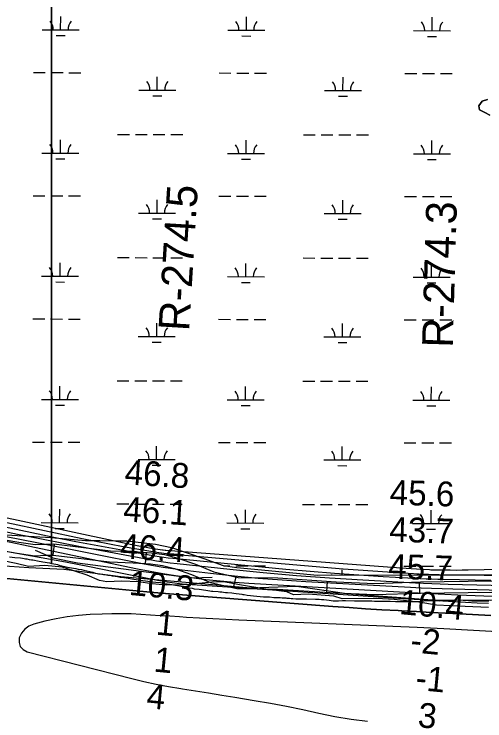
# Model space of a CAD drawing. Extents: x 3187622 to 3225504, y 800805 to 826213.
# Drawn here: x 3211213 to 3212486, y 812664 to 814573 of the extents above; entities that cross this region are included whole.
import ezdxf

# ---------------------------------------------------------------- set-up
doc = ezdxf.new("R2010")
doc.units = 0
for name, color, linetype in [('V-RIVR-EDGE', 7, 'Continuous'), ('V-RIVR-RANG', 7, 'Continuous'), ('V-RIVR-RANG-IDEN', 7, 'Continuous'), ('V-ROAD-CNTR', 7, 'Continuous'), ('V-SITE-VEGE', 7, 'Continuous'), ('V-TOPO-DPTH', 7, 'Continuous'), ('V-TOPO-MAJR', 7, 'Continuous'), ('V-TOPO-MINR', 7, 'Continuous'), ('V-TOPO-WATR', 7, 'Continuous'), ('V-WETL-SWMP', 7, 'Continuous')]:
    doc.layers.add(name, color=color, linetype=linetype)

msp = doc.modelspace()

# ---------------------------------------------------------------- linework, layer by layer
at = {"layer": 'V-RIVR-EDGE'}
for points in [[(3211671.4, 813031.7), (3211624.5, 813030.9), (3211586.2, 813034), (3211549.7, 813039.7), (3211503.6, 813041.6), (3211464.1, 813040), (3211444.1, 813043.5), (3211411.1, 813057.9), (3211374.6, 813068.9), (3211342.9, 813078.9), (3211296.8, 813083.4), (3211252.1, 813081.3), (3211219, 813089.2), (3211179.1, 813097.2)], [(3212495.8, 812970), (3212432.4, 812973.2), (3212354.6, 812976.5), (3212306.8, 812984.8), (3212240.3, 812992), (3212193.4, 812994.7), (3212099.9, 812993.6), (3212077.3, 813001.1), (3212008.2, 813006), (3211968.7, 813004.4), (3211950, 813012.7), (3211893.9, 813019.8), (3211822.7, 813031.7), (3211780.5, 813039.2), (3211747.5, 813038.4), (3211686.2, 813032.5), (3211671.4, 813031.7)]]:
    msp.add_lwpolyline(points, dxfattribs=at)
at = {"layer": 'V-ROAD-CNTR'}
for p, q in [((3211322, 813141.8), (3211318.4, 813112)), ((3211570, 813119), (3211567.9, 813089.1)), ((3211812.4, 813052.9), (3211805.5, 813023.7)), ((3212059.4, 813041.3), (3212057.4, 813011.4)), ((3212307.7, 813039.3), (3212308.7, 813009.3))]:
    msp.add_line(p, q, dxfattribs=at)
for points in [[(3212344.5, 812991.3), (3212501.8, 812990.5), (3212699, 813006.1), (3212854.3, 813016.2), (3212915, 813013.6), (3213100, 813035.8), (3213236.1, 813060.5), (3213420.1, 813094.1), (3213506.9, 813102.8), (3213591.2, 813101.6), (3213997.7, 813117.9), (3214057.1, 813120.4), (3214094.6, 813126.7), (3214135.8, 813135.8), (3214182.3, 813149.2), (3214244.6, 813189.6), (3214278.4, 813207.7), (3214317, 813223.4)], [(3211114, 813166.1), (3211226.4, 813146.7), (3211270.6, 813140.4), (3211298.8, 813141.7), (3211320.6, 813142), (3211473.9, 813123.3), (3211536.9, 813121.3), (3211584.6, 813118), (3211620, 813113.2), (3211655.6, 813103.9), (3211703.3, 813087.1), (3211753.1, 813066.9), (3211819, 813051.3), (3211926.3, 813050), (3212083.6, 813039.7), (3212188.4, 813035.1), (3212311.3, 813039.4), (3212504.1, 813041.9)], [(3211108.7, 813136.5), (3211221.7, 813117), (3211269.2, 813110.2), (3211299.7, 813111.7), (3211318.9, 813111.9), (3211471.6, 813093.4), (3211535.4, 813091.3), (3211581.6, 813088.2), (3211614.1, 813083.7), (3211646.8, 813075.2), (3211692.7, 813059.1), (3211743.9, 813038.2), (3211815.3, 813021.3), (3211925.1, 813020), (3212082, 813009.8), (3212188.2, 813005.1), (3212312, 813009.4), (3212504.3, 813011.9)], [(3211269.9, 813125.3), (3211318, 813104.2), (3211384.7, 813090.8), (3211509.1, 813074.8), (3211692.6, 813050.4), (3211748.5, 813052.6)], [(3211173.9, 813084.1), (3211253.5, 813078.2), (3211347.9, 813073.4), (3211417.7, 813065), (3211501.8, 813054), (3211851.9, 813023.4), (3211976.4, 813028), (3212112.2, 813007.7), (3212344.5, 812991.3)]]:
    msp.add_lwpolyline(points, dxfattribs=at)
at = {"layer": 'V-SITE-VEGE'}
for points in [[(3211200.8, 813107.2), (3211215.5, 813105.3), (3211230.9, 813104), (3211236, 813103.2), (3211240.7, 813102.6), (3211244.4, 813101.9), (3211248.1, 813101.3), (3211253.7, 813100.1), (3211260.6, 813099), (3211263.9, 813098.6), (3211268.8, 813097.8), (3211276.2, 813096.3), (3211291.4, 813093.4), (3211308.8, 813090.7), (3211314.8, 813089.5), (3211314.8, 815023.3)], [(3211314.8, 815023.3), (3211314.8, 813089.5), (3211316, 813089.3), (3211330.3, 813086), (3211337.3, 813083.9), (3211342.4, 813082.7), (3211350.8, 813080.6), (3211357.3, 813079.4), (3211363.5, 813078.5), (3211373.7, 813076.5), (3211380.3, 813075.6), (3211386.6, 813074.2), (3211395.6, 813072.5), (3211401.8, 813070.9), (3211425.8, 813065.3), (3211430.3, 813064.3), (3211437.9, 813062.2), (3211441.8, 813061.6), (3211445, 813060.9), (3211454.9, 813059.5), (3211458.3, 813059.3), (3211467, 813058), (3211470.6, 813057.6), (3211475.6, 813056.6), (3211478.8, 813056.2), (3211486.6, 813054.7), (3211492.4, 813053.9), (3211499.9, 813052.6), (3211505.7, 813051.8), (3211510, 813051), (3211521.9, 813049.5), (3211526.8, 813048.5), (3211531.7, 813047.9), (3211548.3, 813045.2), (3211574.7, 813041.2), (3211580.1, 813040.4), (3211586.2, 813039.8), (3211596.1, 813038.7), (3211608.8, 813037.5), (3211621, 813035.4), (3211634.6, 813033.3), (3211639.7, 813032.3), (3211643.8, 813031.8), (3211655.3, 813029.8), (3211665.1, 813027.7), (3211674.1, 813026), (3211680.1, 813024.8), (3211686.2, 813023.8), (3211694.6, 813022.1), (3211700.3, 813021.1), (3211713.1, 813019.4), (3211731.1, 813016.7), (3211742.6, 813015.2), (3211746.5, 813014.8), (3211750.8, 813014.6), (3211764.7, 813013.4), (3211769.4, 813012.9), (3211774.5, 813012.5), (3211779.5, 813011.9), (3211784.8, 813011.1), (3211790.1, 813010.9), (3211801.4, 813009.8), (3211807.1, 813009.4), (3211813.1, 813008.3), (3211821.7, 813007.1), (3211828.8, 813006.3), (3211831.9, 813005.6), (3211835.2, 813005), (3211843.6, 813004), (3211869.2, 813000.6), (3211878.4, 812999.8), (3211887.4, 812999.4), (3211895.7, 812999.2), (3211903.4, 812998.9), (3211915.1, 812997.7), (3211921.7, 812997.3), (3211932.1, 812997), (3211938.1, 812996.6), (3211947.7, 812996.4)], [(3212492.7, 814342.4), (3212478.1, 814338), (3212469.3, 814324.8), (3212470.8, 814314.5), (3212485.5, 814307.2), (3212498.7, 814299.9)], [(3211947.7, 812996.4), (3211950.6, 812995.6), (3211957.3, 812995.3), (3211961.9, 812994.7), (3211966.8, 812994.5), (3211974.6, 812993.9), (3211980.3, 812993.9), (3211989.9, 812993.6), (3212003.3, 812993.4), (3212027.8, 812992.7), (3212037.5, 812992.5), (3212044, 812991.9), (3212050.6, 812991.5), (3212057.4, 812990.6), (3212064.5, 812990), (3212075.6, 812988.7), (3212080.5, 812988.3), (3212090.4, 812988.5), (3212100.6, 812988.9), (3212106.1, 812988.9), (3212109.2, 812989.3), (3212133, 812988.4), (3212141.6, 812988.4), (3212146.9, 812988.6), (3212160.5, 812988.6), (3212166.2, 812988.4), (3212174.6, 812987.9), (3212180.1, 812987.9), (3212187.7, 812987.7), (3212192.6, 812987.3), (3212197.2, 812987.3), (3212209.4, 812987), (3212214.8, 812987), (3212223.8, 812987.4), (3212229.7, 812987.4), (3212244.1, 812986.8), (3212248.8, 812986.8), (3212252.9, 812986.5), (3212256.8, 812986.5), (3212260.3, 812986.7), (3212264.2, 812986.5), (3212269.1, 812986.7), (3212276.3, 812986.5), (3212281.6, 812986.7), (3212289.8, 812986.3), (3212295.3, 812986.7), (3212300.9, 812986.9), (3212320.6, 812988.3), (3212333.9, 812989), (3212351.5, 812989.2), (3212356.2, 812988.8), (3212363, 812988.4), (3212372.6, 812988.8), (3212380.2, 812989), (3212396, 812990.2), (3212400.1, 812990.1), (3212404, 812990.1), (3212419.4, 812990.7), (3212427.3, 812990.3), (3212436, 812989.7), (3212440.9, 812989.2), (3212450.3, 812988.4), (3212461, 812988.4), (3212468.9, 812988.2), (3212477.6, 812988.3), (3212496.4, 812987.9)]]:
    msp.add_lwpolyline(points, dxfattribs=at)
at = {"layer": 'V-TOPO-DPTH'}
for points in [[(3212624.5, 812995.4), (3212412.7, 813003.8), (3212377, 813005.4), (3212341.4, 813007), (3212305.7, 813008.9), (3212270, 813010.8), (3211848.1, 813035.4), (3211809.1, 813038.1), (3211770.2, 813041.3), (3211731.4, 813045.4), (3211692.5, 813050), (3211683.8, 813051.2), (3211649.5, 813056), (3211615.2, 813061.4), (3211581.1, 813067.6), (3211547.1, 813074.2), (3211130.3, 813161)], [(3211098.2, 813057.7), (3211590.9, 813010.5), (3211601.4, 813009.5), (3211611.9, 813008.6), (3211622.4, 813007.7), (3211632.9, 813006.9), (3212074.9, 812973.1), (3212119, 812969.9), (3212163.2, 812966.9), (3212207.4, 812964.3), (3212251.5, 812961.8), (3212261, 812961.3), (3212300.4, 812959.2), (3212339.9, 812957.2), (3212379.4, 812955.1), (3212418.8, 812953), (3212502.1, 812948.6)], [(3211098.2, 813057.7), (3211590.9, 813010.5), (3211601.4, 813009.5), (3211611.9, 813008.6), (3211622.4, 813007.7), (3211632.9, 813006.9), (3212074.9, 812973.1), (3212119, 812969.9), (3212163.2, 812966.9), (3212207.4, 812964.3), (3212251.5, 812961.8), (3212261, 812961.3), (3212300.4, 812959.2), (3212339.9, 812957.2), (3212379.4, 812955.1), (3212418.8, 812953), (3212502.1, 812948.6)]]:
    msp.add_lwpolyline(points, dxfattribs=at)
at = {"layer": 'V-TOPO-MAJR'}
msp.add_lwpolyline([(3212501.9, 813043), (3212374.4, 813045.5), (3212358.5, 813045.9), (3212342.5, 813046.4), (3212326.6, 813047.1), (3212310.6, 813047.9), (3212210.8, 813053.3), (3212145, 813057.3), (3212079.3, 813061.9), (3212013.6, 813067.2), (3211947.9, 813073.1), (3211642.1, 813102.5), (3211629.9, 813103.8), (3211617.8, 813105.3), (3211605.7, 813107.1), (3211593.6, 813109.1), (3211498.7, 813126), (3211439.3, 813136.8), (3211379.9, 813148), (3211320.6, 813159.8), (3211261.4, 813172), (3211077.3, 813210.7)], dxfattribs=at)
at = {"layer": 'V-TOPO-MINR'}
for points in [[(3212530.6, 813056.4), (3212483.7, 813056.6), (3212436.7, 813057.2), (3212362.3, 813058.4), (3212352.6, 813058.6), (3212342.9, 813058.9), (3212333.2, 813059.3), (3212323.5, 813059.7), (3212262.8, 813063), (3212222.8, 813065.4), (3212182.8, 813068), (3212142.8, 813071), (3212102.9, 813074.2), (3211632.1, 813114.5), (3211625.2, 813115.1), (3211618.4, 813115.9), (3211611.6, 813116.8), (3211604.8, 813117.9), (3211544.6, 813128), (3211507.7, 813134.4), (3211470.9, 813141.1), (3211434.2, 813148.3), (3211397.6, 813155.8), (3211091.3, 813220.6)], [(3212920.4, 813081.3), (3212440, 813071), (3212423.9, 813070.8), (3212407.7, 813070.6), (3212391.6, 813070.7), (3212375.5, 813070.8), (3212350.1, 813071.1), (3212346.7, 813071.2), (3212343.2, 813071.3), (3212339.8, 813071.4), (3212336.4, 813071.6), (3212314.9, 813072.8), (3212300.8, 813073.6), (3212286.6, 813074.4), (3212272.5, 813075.4), (3212258.3, 813076.4), (3211623.8, 813124.1), (3211621.3, 813124.3), (3211616.5, 813124.9), (3211614.1, 813125.2), (3211589.5, 813129.1), (3211574.9, 813131.5), (3211560.2, 813134.1), (3211545.7, 813136.9), (3211531.1, 813139.9), (3211105.2, 813230.5)], [(3212697, 813025.5), (3212386.6, 813032.6), (3212364.4, 813033.2), (3212342.1, 813034), (3212319.9, 813034.9), (3212297.7, 813036), (3212156.1, 813043.8), (3212066, 813049.4), (3211976.1, 813056), (3211886.2, 813064), (3211796.4, 813072.9), (3211654.1, 813088.1), (3211635.5, 813090.3), (3211617.1, 813092.8), (3211598.6, 813095.7), (3211580.2, 813099), (3211416.2, 813129.7), (3211351.6, 813142.1), (3211287.1, 813154.7), (3211222.6, 813167.6), (3211158.2, 813180.9)], [(3212624.5, 812995.4), (3212412.7, 813003.8), (3212377, 813005.4), (3212341.4, 813007), (3212305.7, 813008.9), (3212270, 813010.8), (3211848.1, 813035.4), (3211809.1, 813038.1), (3211770.2, 813041.3), (3211731.4, 813045.4), (3211692.5, 813050), (3211683.8, 813051.2), (3211649.5, 813056), (3211615.2, 813061.4), (3211581.1, 813067.6), (3211547.1, 813074.2), (3211130.3, 813161)], [(3212923.9, 813005.7), (3212398.8, 813019.6), (3212370.3, 813020.4), (3212341.8, 813021.5), (3212313.3, 813022.7), (3212284.8, 813024.2), (3212001.9, 813039.7), (3211937.4, 813043.9), (3211873, 813048.8), (3211808.7, 813055), (3211744.4, 813062), (3211667.9, 813071), (3211642, 813074.4), (3211616.2, 813078.2), (3211590.5, 813082.6), (3211564.8, 813087.3), (3211274.6, 813144.7), (3211233.5, 813152.9), (3211192.3, 813161.2)], [(3212495.3, 812980.8), (3212464.4, 812982.1), (3212433.5, 812983.7), (3212402.6, 812985.4), (3212371.7, 812987.2), (3212340.8, 812989.1), (3212310, 812991.1), (3212279.1, 812993.1), (3211694.6, 813031.4), (3211681.1, 813032.4), (3211667.6, 813033.6), (3211654.2, 813035.2), (3211640.7, 813036.9), (3211627.3, 813038.9), (3211613.9, 813041), (3211600.6, 813043.4), (3211587.2, 813046), (3211482.9, 813067), (3211417.4, 813080), (3211351.8, 813092.6), (3211286.1, 813104.6), (3211220.4, 813116.3), (3211098.5, 813137.5)], [(3212647.5, 812897.6), (3212374.9, 812912.5), (3212356.8, 812913.4), (3212338.7, 812914.3), (3212320.5, 812915.2), (3212302.4, 812916), (3211821, 812936.2), (3211785.5, 812937.8), (3211750, 812939.5), (3211714.6, 812941.5), (3211679.1, 812943.7), (3211660.5, 812944.8), (3211634.4, 812946.5), (3211608.3, 812948.2), (3211582.1, 812949.8), (3211556, 812951.5), (3211529.8, 812952.8), (3211503.7, 812953.5), (3211477.5, 812953.3), (3211451.4, 812952.6), (3211418.5, 812951.1), (3211387.7, 812948.8), (3211357, 812945.3), (3211326.6, 812939.9), (3211296.3, 812933.2), (3211266.3, 812925.7), (3211253.1, 812920), (3211241.9, 812912.2), (3211233.6, 812901.3), (3211227.4, 812888.3), (3211227.1, 812875.7), (3211230, 812865), (3211237.8, 812857), (3211248.7, 812850.8), (3211531.2, 812778.9), (3211564.2, 812770.9), (3211597.3, 812763.6), (3211630.6, 812757.2), (3211664.1, 812751.4), (3211668, 812750.8), (3211703.5, 812745.1), (3211738.9, 812739.4), (3211774.4, 812733.6), (3211809.9, 812727.9), (3211861.9, 812719.4), (3211905.9, 812711.8), (3211949.7, 812703.7), (3211993.3, 812694.6), (3212036.9, 812685), (3212080.5, 812676), (3212124.3, 812668.6), (3212168.5, 812663.5)]]:
    msp.add_lwpolyline(points, dxfattribs=at)
at = {"layer": 'V-TOPO-WATR'}
msp.add_lwpolyline([(3212502.1, 812948.6), (3212418.8, 812953), (3212379.4, 812955.1), (3212339.9, 812957.2), (3212300.4, 812959.2), (3212261, 812961.3), (3212251.5, 812961.8), (3212207.4, 812964.3), (3212163.2, 812966.9), (3212119, 812969.9), (3212074.9, 812973.1), (3211632.9, 813006.9), (3211622.4, 813007.7), (3211611.9, 813008.6), (3211601.4, 813009.5), (3211590.9, 813010.5), (3211098.2, 813057.7)], dxfattribs=at)
at = {"layer": 'V-WETL-SWMP'}
for p, q in [((3211339.1, 814530.2), (3211339.2, 814566.2)), ((3211841, 814529.2), (3211841.1, 814565.2)), ((3212342.9, 814528.2), (3212343, 814564.2)), ((3211289.1, 814530.3), (3211389.1, 814530.1)), ((3211791, 814529.3), (3211891, 814529.1)), ((3212292.9, 814528.3), (3212392.9, 814528.1)), ((3211327.1, 814514.8), (3211351.1, 814514.8)), ((3211829, 814513.8), (3211853, 814513.7)), ((3212330.9, 814512.8), (3212354.9, 814512.7)), ((3211265.5, 814414.9), (3211297.5, 814414.9)), ((3211313.5, 814414.8), (3211345.5, 814414.8)), ((3211361.5, 814414.7), (3211393.5, 814414.7)), ((3211600.2, 814367.8), (3211600.3, 814403.8)), ((3211767.4, 814413.9), (3211799.4, 814413.8)), ((3211815.4, 814413.8), (3211847.4, 814413.7)), ((3211863.4, 814413.7), (3211895.4, 814413.6)), ((3212269.3, 814412.9), (3212301.3, 814412.8)), ((3212317.3, 814412.8), (3212349.3, 814412.7)), ((3212365.3, 814412.7), (3212397.3, 814412.6)), ((3212102.1, 814366.8), (3212102.2, 814402.8)), ((3211550.2, 814367.9), (3211650.2, 814367.7)), ((3212052.1, 814366.9), (3212152.1, 814366.7)), ((3211588.2, 814352.4), (3211612.2, 814352.4)), ((3212090.1, 814351.4), (3212114.1, 814351.3)), ((3211338.4, 814197.5), (3211338.5, 814233.5)), ((3211493.1, 814248), (3211525.1, 814247.9)), ((3211541.1, 814247.9), (3211573.1, 814247.8)), ((3211589.1, 814247.8), (3211621.1, 814247.7)), ((3211637.1, 814247.7), (3211669.1, 814247.6)), ((3211840.4, 814196.5), (3211840.4, 814232.5)), ((3211995, 814246.9), (3212027, 814246.9)), ((3212043, 814246.8), (3212075, 814246.8)), ((3212091, 814246.7), (3212123, 814246.7)), ((3212139, 814246.6), (3212171, 814246.6)), ((3212342.3, 814195.5), (3212342.3, 814231.5)), ((3211288.4, 814197.6), (3211388.4, 814197.4)), ((3211790.4, 814196.6), (3211890.4, 814196.4)), ((3212292.3, 814195.6), (3212392.3, 814195.4)), ((3211326.4, 814182.1), (3211350.4, 814182.1)), ((3211828.3, 814181.1), (3211852.3, 814181.1)), ((3212330.2, 814180.1), (3212354.2, 814180)), ((3211264.8, 814082.3), (3211296.8, 814082.2)), ((3211312.8, 814082.2), (3211344.8, 814082.1)), ((3211360.8, 814082.1), (3211392.8, 814082)), ((3211766.7, 814081.2), (3211798.7, 814081.2)), ((3211814.7, 814081.1), (3211846.7, 814081.1)), ((3211862.7, 814081), (3211894.7, 814081)), ((3212268.6, 814080.2), (3212300.6, 814080.1)), ((3212316.6, 814080.1), (3212348.6, 814080)), ((3212364.6, 814080), (3212396.6, 814079.9)), ((3211599.6, 814035.1), (3211599.6, 814071.1)), ((3212101.5, 814034.1), (3212101.5, 814070.1)), ((3211549.6, 814035.2), (3211649.6, 814035)), ((3212051.5, 814034.2), (3212151.5, 814034)), ((3211587.5, 814019.7), (3211611.5, 814019.7)), ((3212089.4, 814018.7), (3212113.4, 814018.7)), ((3211492.5, 813915.3), (3211524.5, 813915.2)), ((3211540.5, 813915.2), (3211572.5, 813915.1)), ((3211588.5, 813915.1), (3211620.5, 813915)), ((3211636.5, 813915), (3211668.5, 813914.9)), ((3211994.4, 813914.3), (3212026.4, 813914.2)), ((3212042.4, 813914.2), (3212074.4, 813914.1)), ((3212090.4, 813914.1), (3212122.4, 813914)), ((3212138.4, 813914), (3212170.4, 813913.9)), ((3211337.8, 813864.9), (3211337.8, 813900.9)), ((3211839.7, 813863.8), (3211839.7, 813899.8)), ((3212341.6, 813862.8), (3212341.7, 813898.8)), ((3211287.8, 813865), (3211387.8, 813864.8)), ((3211789.7, 813863.9), (3211889.7, 813863.7)), ((3212291.6, 813862.9), (3212391.6, 813862.7)), ((3211325.7, 813849.5), (3211349.7, 813849.4)), ((3211827.6, 813848.4), (3211851.6, 813848.4)), ((3212329.5, 813847.4), (3212353.5, 813847.4)), ((3211264.1, 813749.6), (3211296.1, 813749.5)), ((3211312.1, 813749.5), (3211344.1, 813749.4)), ((3211360.1, 813749.4), (3211392.1, 813749.3)), ((3211598.9, 813702.5), (3211598.9, 813738.5)), ((3211766, 813748.6), (3211798, 813748.5)), ((3211814, 813748.5), (3211846, 813748.4)), ((3211862, 813748.4), (3211894, 813748.3)), ((3212100.8, 813701.4), (3212100.9, 813737.4)), ((3212267.9, 813747.5), (3212299.9, 813747.5)), ((3212315.9, 813747.4), (3212347.9, 813747.4)), ((3212363.9, 813747.3), (3212395.9, 813747.3)), ((3211548.9, 813702.6), (3211648.9, 813702.4)), ((3212050.8, 813701.5), (3212150.8, 813701.3)), ((3211586.8, 813687.1), (3211610.8, 813687)), ((3212088.7, 813686), (3212112.7, 813686)), ((3211337.1, 813532.2), (3211337.2, 813568.2)), ((3211491.8, 813582.6), (3211523.8, 813582.6)), ((3211539.8, 813582.5), (3211571.8, 813582.5)), ((3211587.8, 813582.4), (3211619.8, 813582.4)), ((3211635.8, 813582.3), (3211667.8, 813582.3)), ((3211839, 813531.2), (3211839.1, 813567.2)), ((3211993.7, 813581.6), (3212025.7, 813581.5)), ((3212041.7, 813581.5), (3212073.7, 813581.4)), ((3212089.7, 813581.4), (3212121.7, 813581.3)), ((3212137.7, 813581.3), (3212169.7, 813581.2)), ((3212340.9, 813530.1), (3212341, 813566.1)), ((3211287.1, 813532.3), (3211387.1, 813532.1)), ((3211789, 813531.3), (3211889, 813531.1)), ((3212290.9, 813530.2), (3212390.9, 813530)), ((3211325.1, 813516.8), (3211349.1, 813516.7)), ((3211827, 813515.8), (3211851, 813515.7)), ((3212328.9, 813514.7), (3212352.9, 813514.7)), ((3211263.4, 813416.9), (3211295.4, 813416.8)), ((3211311.4, 813416.8), (3211343.4, 813416.7)), ((3211359.4, 813416.7), (3211391.4, 813416.6)), ((3211765.4, 813415.9), (3211797.4, 813415.8)), ((3211813.4, 813415.8), (3211845.4, 813415.7)), ((3211861.4, 813415.7), (3211893.4, 813415.6)), ((3212267.3, 813414.9), (3212299.3, 813414.8)), ((3212315.3, 813414.8), (3212347.3, 813414.7)), ((3212363.3, 813414.7), (3212395.3, 813414.6)), ((3211598.2, 813369.8), (3211598.3, 813405.8)), ((3212100.1, 813368.8), (3212100.2, 813404.8)), ((3211548.2, 813369.9), (3211648.2, 813369.7)), ((3211586.2, 813354.4), (3211610.2, 813354.3)), ((3212050.1, 813368.9), (3212150.1, 813368.7)), ((3212088.1, 813353.4), (3212112.1, 813353.3)), ((3211491.1, 813249.9), (3211523.1, 813249.9)), ((3211539.1, 813249.8), (3211571.1, 813249.8)), ((3211587.1, 813249.7), (3211619.1, 813249.7)), ((3211635.1, 813249.6), (3211667.1, 813249.6)), ((3211993, 813248.9), (3212025, 813248.9)), ((3212041, 813248.8), (3212073, 813248.8)), ((3212089, 813248.7), (3212121, 813248.7)), ((3212137, 813248.6), (3212169, 813248.6)), ((3211336.4, 813199.5), (3211336.5, 813235.5)), ((3211838.3, 813198.5), (3211838.4, 813234.5)), ((3212340.2, 813197.5), (3212340.3, 813233.5)), ((3211286.4, 813199.6), (3211386.4, 813199.4)), ((3211324.4, 813184.1), (3211348.4, 813184.1)), ((3211788.3, 813198.6), (3211888.3, 813198.4)), ((3211826.3, 813183.1), (3211850.3, 813183)), ((3212290.2, 813197.6), (3212390.2, 813197.4)), ((3212328.2, 813182.1), (3212352.2, 813182)), ((3211780.4, 813083.2), (3211796.7, 813083.1)), ((3211812.7, 813083.1), (3211844.7, 813083)), ((3211860.7, 813083), (3211892.7, 813083)), ((3212099.5, 813057.5), (3212099.5, 813072.1)), ((3212266.6, 813082.2), (3212298.6, 813082.1)), ((3212314.6, 813082.1), (3212346.6, 813082)), ((3212362.6, 813082), (3212394.6, 813081.9))]:
    msp.add_line(p, q, dxfattribs=at)
for points in [[(3212498.7, 814299.9), (3212485.5, 814307.2), (3212470.8, 814314.5), (3212469.3, 814324.8), (3212478.1, 814338), (3212492.7, 814342.4)], [(3211191.5, 813166.4), (3211313.4, 813159.2), (3211405.9, 813151.4), (3211445.1, 813151.7), (3211500.2, 813150.6), (3211517.8, 813150), (3211595.3, 813141), (3211638.5, 813132.3), (3211726.5, 813102.3), (3211778.6, 813083.4), (3211815.6, 813078.5), (3212033.6, 813057.3), (3212302.1, 813058.1), (3212511.1, 813058.1)]]:
    msp.add_lwpolyline(points, dxfattribs=at)
for centre, start, end in [((3211283.9, 814530.8), 359.1115, 40.6551), ((3211394.4, 814530.6), 139.1115, 180.6551), ((3211785.8, 814529.8), 359.1115, 40.6551), ((3211896.3, 814529.6), 139.1115, 180.6551), ((3212287.7, 814528.8), 359.1115, 40.6551), ((3212398.2, 814528.5), 139.1115, 180.6551), ((3211545, 814368.4), 359.1115, 40.6551), ((3211655.5, 814368.2), 139.1115, 180.6551), ((3212046.9, 814367.4), 359.1115, 40.6551), ((3212157.4, 814367.2), 139.1115, 180.6551), ((3211283.2, 814198.1), 359.1115, 40.6551), ((3211393.7, 814197.9), 139.1115, 180.6551), ((3211785.1, 814197.1), 359.1115, 40.6551), ((3211895.6, 814196.9), 139.1115, 180.6551), ((3212287, 814196.1), 359.1115, 40.6551), ((3212397.5, 814195.9), 139.1115, 180.6551), ((3211544.3, 814035.7), 359.1115, 40.6551), ((3211654.8, 814035.5), 139.1115, 180.6551), ((3212046.2, 814034.7), 359.1115, 40.6551), ((3212156.7, 814034.5), 139.1115, 180.6551), ((3211282.5, 813865.5), 359.1115, 40.6551), ((3211393, 813865.2), 139.1115, 180.6551), ((3211784.4, 813864.4), 359.1115, 40.6551), ((3211894.9, 813864.2), 139.1115, 180.6551), ((3212286.3, 813863.4), 359.1115, 40.6551), ((3212396.8, 813863.2), 139.1115, 180.6551), ((3211543.6, 813703.1), 359.1115, 40.6551), ((3211654.1, 813702.8), 139.1115, 180.6551), ((3212045.5, 813702), 359.1115, 40.6551), ((3212156, 813701.8), 139.1115, 180.6551), ((3211281.8, 813532.8), 359.1115, 40.6551), ((3211392.3, 813532.6), 139.1115, 180.6551), ((3211783.8, 813531.8), 359.1115, 40.6551), ((3211894.2, 813531.5), 139.1115, 180.6551), ((3212285.7, 813530.7), 359.1115, 40.6551), ((3212396.1, 813530.5), 139.1115, 180.6551), ((3211543, 813370.4), 359.1115, 40.6551), ((3211653.4, 813370.2), 139.1115, 180.6551), ((3212044.9, 813369.4), 359.1115, 40.6551), ((3212155.3, 813369.1), 139.1115, 180.6551), ((3211281.2, 813200.1), 359.1115, 40.6551), ((3211391.7, 813199.9), 139.1115, 180.6551), ((3211783.1, 813199.1), 359.1115, 40.6551), ((3211893.6, 813198.9), 139.1115, 180.6551), ((3212285, 813198.1), 359.1115, 40.6551), ((3212395.5, 813197.8), 139.1115, 180.6551), ((3212044.2, 813036.7), 36.0782, 40.6551), ((3212154.7, 813036.5), 139.1115, 143.1766)]:
    msp.add_arc(centre, 35.2, start, end, dxfattribs=at)

# ---------------------------------------------------------------- texts
at = {"layer": 'V-RIVR-RANG'}
for s, rotation, p in [('46.8', 356.3983, (3211510.7, 813303)), ('45.6', 358.1883, (3212227.7, 813248.3)), ('46.1', 356.3983, (3211507, 813203)), ('43.7', 358.1883, (3212226.6, 813148.3)), ('46.4', 356.3983, (3211498.6, 813103.4)), ('45.7', 358.1883, (3212223.7, 813048.3)), ('10.3', 354.5475, (3211522, 813004.6)), ('10.4', 354.5475, (3212252.8, 812952.8)), ('1', 354.5475, (3211595, 812897.2)), ('-2', 354.5475, (3212282.7, 812849.7)), ('1', 354.5475, (3211589, 812797.4)), ('-1', 354.5475, (3212296.3, 812748.2)), ('4', 354.5475, (3211569.3, 812698.9)), ('3', 354.5475, (3212302.6, 812647.4))]:
    msp.add_text(s, height=67, rotation=rotation, dxfattribs=at).set_placement(p)
at = {"layer": 'V-RIVR-RANG-IDEN'}
for s, rotation, p in [('R-274.5', 86.5438, (3211686.3, 813715.5)), ('R-274.3', 88.3289, (3212398.7, 813671.3))]:
    msp.add_text(s, height=83, rotation=rotation, dxfattribs=at).set_placement(p)

doc.saveas('drawing.dxf')
